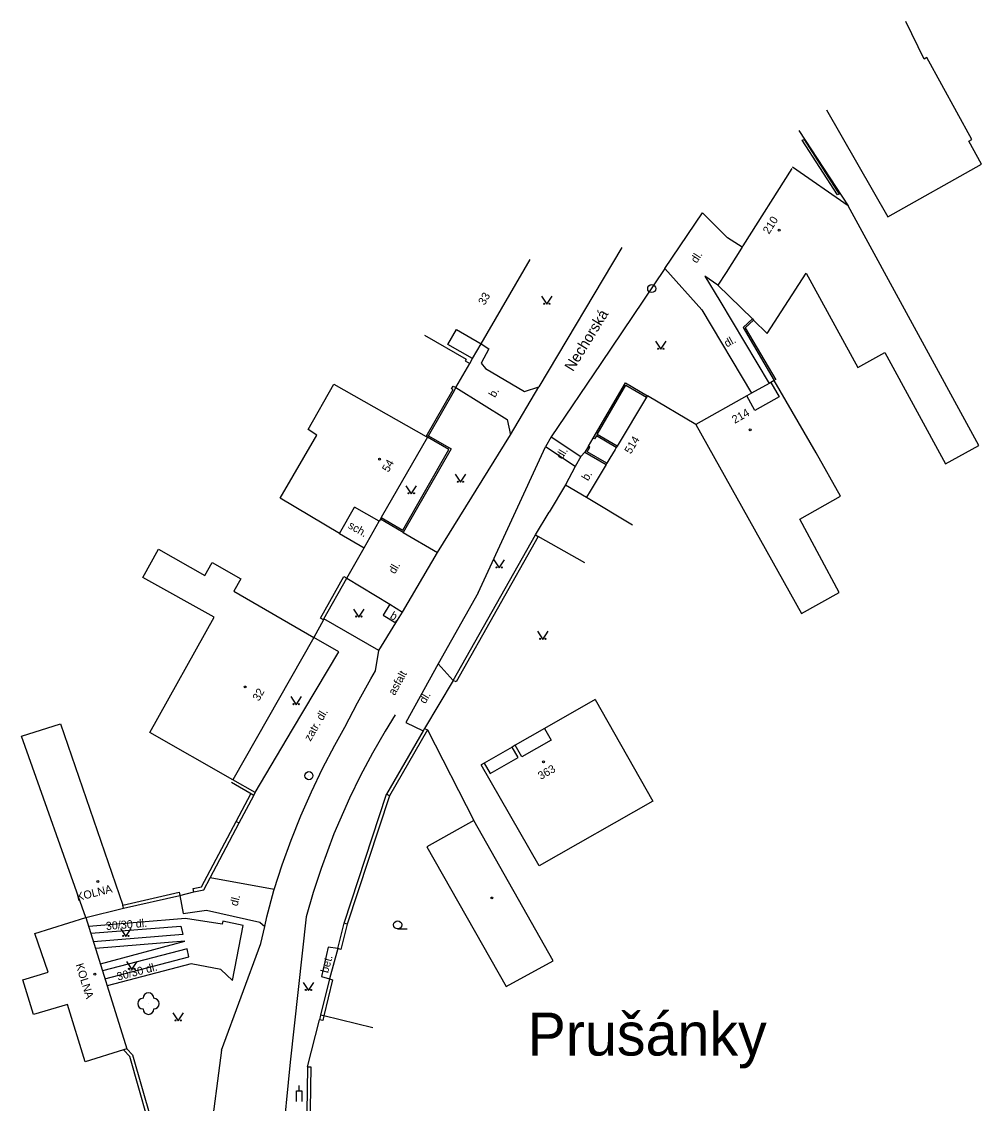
# Model space of a CAD drawing. Extents: x -577457 to -568404, y -1208466 to -1201387.
# Drawn here: x -574819.4 to -574729.9, y -1203915.5 to -1203814.7 of the extents above; entities that cross this region are included whole.
import ezdxf

# ---------------------------------------------------------------- set-up
doc = ezdxf.new("R2010")
doc.units = 0
for name, color, linetype in [('BUDOVY_MĚŘ', 7, 'Continuous'), ('BUDOVY_NEMĚŘ', 7, 'Continuous'), ('MAP_ZN_BP', 7, 'Continuous'), ('NÁZVY_SÍDEL_JEDNOTKY', 7, 'Continuous'), ('NÁZVY_ULIC_TOK_SMĚR', 7, 'Continuous'), ('POMOC_POPIS', 7, 'Continuous'), ('ROZHRANÍ_PLOCH', 7, 'Continuous'), ('ZELEŇ', 7, 'Continuous'), ('ZN_BUDOV', 7, 'Continuous'), ('ZN_DOPLŇKOVÉ', 7, 'Continuous'), ('ZN_KULTUR', 7, 'Continuous'), ('Č_POPIS_ORIENT', 7, 'Continuous')]:
    doc.layers.add(name, color=color, linetype=linetype)

msp = doc.modelspace()

# ---------------------------------------------------------------- linework, layer by layer
at = {"layer": 'BUDOVY_MĚŘ'}
for points in [[(-574742.34, -1203831.86), (-574747.52, -1203828.25)], [(-574747.6, -1203828.38), (-574752.16, -1203835.59)], [(-574752.24, -1203835.72), (-574752.3, -1203835.81)], [(-574752.16, -1203835.59), (-574752.24, -1203835.72)], [(-574776.56, -1203844.72), (-574772, -1203836.86)], [(-574753.73, -1203838.08), (-574754.48, -1203839.26)], [(-574754.48, -1203839.26), (-574751.27, -1203842.4)], [(-574751.27, -1203842.4), (-574751.16, -1203842.5)], [(-574751.16, -1203842.5), (-574749.89, -1203843.76)], [(-574781.83, -1203843.9), (-574777.95, -1203846.14), (-574778.04, -1203846.3), (-574777.62, -1203846.54)], [(-574777.36, -1203846.1), (-574776.56, -1203844.72)], [(-574777.62, -1203846.54), (-574777.36, -1203846.1)], [(-574749.54, -1203848.32), (-574748.79, -1203849.67), (-574751.04, -1203850.93), (-574751.79, -1203849.57)], [(-574749.72, -1203848.42), (-574751.35, -1203849.33)], [(-574749.54, -1203848.32), (-574749.72, -1203848.42)], [(-574749.23, -1203848.14), (-574749.54, -1203848.32)], [(-574751.35, -1203849.33), (-574751.79, -1203849.57)], [(-574761.14, -1203849.69), (-574763.88, -1203854.26)], [(-574761.06, -1203849.56), (-574761.14, -1203849.69)], [(-574756.56, -1203852.24), (-574761.06, -1203849.56)], [(-574751.79, -1203849.57), (-574756.56, -1203852.24)], [(-574781.55, -1203853.43), (-574785.88, -1203860.92)], [(-574781.68, -1203853.35), (-574781.55, -1203853.43)], [(-574763.96, -1203854.39), (-574764.06, -1203854.56)], [(-574763.88, -1203854.26), (-574763.96, -1203854.39)], [(-574764.56, -1203855.39), (-574764.83, -1203855.83)], [(-574764.83, -1203855.83), (-574764.91, -1203855.96)], [(-574766.41, -1203858.46), (-574766.74, -1203859.01)], [(-574766.74, -1203859.01), (-574762.46, -1203861.59)], [(-574789.77, -1203862.4), (-574788.35, -1203859.94)], [(-574786.07, -1203861.25), (-574788.35, -1203859.94)], [(-574785.95, -1203861.05), (-574786.07, -1203861.25)], [(-574785.88, -1203860.92), (-574785.95, -1203861.05)], [(-574792.14, -1203872.1), (-574799.69, -1203885.37)], [(-574765.94, -1203877.87), (-574770.64, -1203880.57)], [(-574770.64, -1203880.57), (-574770.02, -1203881.66), (-574772.76, -1203883.23), (-574773.39, -1203882.14)], [(-574770.64, -1203880.57), (-574773.39, -1203882.14)], [(-574776.27, -1203883.8), (-574775.71, -1203884.77), (-574773.12, -1203883.28), (-574773.68, -1203882.31)], [(-574773.68, -1203882.31), (-574776.27, -1203883.8)], [(-574773.39, -1203882.14), (-574773.68, -1203882.31)], [(-574776.27, -1203883.8), (-574776.56, -1203883.97)], [(-574813.4, -1203898.2), (-574809.9, -1203897.33)], [(-574809.9, -1203897.33), (-574809.97, -1203897.04)], [(-574818.17, -1203899.69), (-574813.4, -1203898.2)], [(-574813.4, -1203898.2), (-574809.58, -1203910.45)], [(-574809.58, -1203910.45), (-574809.9, -1203910.55)]]:
    msp.add_lwpolyline(points, dxfattribs=at)
at = {"layer": 'BUDOVY_NEMĚŘ'}
for points in [[(-574744.35, -1203822.91), (-574738.65, -1203832.89), (-574729.93, -1203827.96), (-574731.1, -1203825.83), (-574730.83, -1203825.68), (-574735, -1203818.02), (-574735.27, -1203818.17), (-574736.96, -1203814.68)], [(-574749.89, -1203843.76), (-574746.25, -1203838.12), (-574741.44, -1203846.91), (-574738.92, -1203845.52), (-574733.26, -1203855.92), (-574730.17, -1203854.19), (-574742.34, -1203831.86)], [(-574789.77, -1203862.4), (-574795.29, -1203859.12), (-574791.86, -1203853.23), (-574792.69, -1203852.71), (-574790.29, -1203848.49), (-574781.68, -1203853.35)], [(-574746.7, -1203869.85), (-574743.17, -1203867.9), (-574746.86, -1203861.08), (-574743.06, -1203858.92), (-574745.34, -1203854.89), (-574749.23, -1203848.14)], [(-574756.56, -1203852.24), (-574746.7, -1203869.85)], [(-574799.69, -1203885.37), (-574807.44, -1203880.94), (-574801.44, -1203870.21), (-574808.08, -1203866.49), (-574806.64, -1203863.86), (-574802.32, -1203866.31), (-574801.64, -1203865.12), (-574798.95, -1203866.63), (-574799.6, -1203867.77), (-574792.14, -1203872.1)], [(-574765.94, -1203877.87), (-574760.56, -1203887.37), (-574771.15, -1203893.38), (-574776.56, -1203883.97)], [(-574813.4, -1203898.2), (-574819.39, -1203881.3), (-574815.76, -1203880.15), (-574809.97, -1203897.04)], [(-574781.62, -1203891.6), (-574774.24, -1203904.64), (-574769.84, -1203902.25), (-574777.24, -1203889.17), (-574781.62, -1203891.6)], [(-574809.9, -1203910.55), (-574813.46, -1203911.66), (-574815.1, -1203906.32), (-574818.29, -1203907.23), (-574819.28, -1203904.02), (-574816.93, -1203903.3), (-574818.17, -1203899.69)]]:
    msp.add_lwpolyline(points, dxfattribs=at)
at = {"layer": 'MAP_ZN_BP'}
for centre, radius in [((-574760.66, -1203839.57), 0.375), ((-574760.66, -1203839.57), 0.0005), ((-574792.61, -1203884.98), 0.375), ((-574792.61, -1203884.98), 0.0005)]:
    msp.add_circle(centre, radius, dxfattribs=at)
at = {"layer": 'ROZHRANÍ_PLOCH'}
for points in [[(-574759.44, -1203837.7), (-574755.93, -1203832.5)], [(-574753.6, -1203834.83), (-574755.93, -1203832.5)], [(-574752.24, -1203835.72), (-574753.6, -1203834.83)], [(-574763.44, -1203835.75), (-574771.19, -1203848.73)], [(-574759.44, -1203837.7), (-574765.41, -1203846.56)], [(-574759.44, -1203837.7), (-574755.98, -1203841.54), (-574751.35, -1203849.33)], [(-574754.48, -1203839.26), (-574755.7, -1203838.42), (-574754.32, -1203840.72), (-574749.72, -1203848.42)], [(-574776.56, -1203844.72), (-574775.83, -1203845.2), (-574776.55, -1203846.52), (-574776.14, -1203847.01), (-574772.52, -1203849.17), (-574771.19, -1203848.73)], [(-574765.41, -1203846.56), (-574770.02, -1203853.39)], [(-574778.91, -1203848.8), (-574774.12, -1203851.77), (-574773.82, -1203853.2)], [(-574773.82, -1203853.2), (-574771.19, -1203848.73)], [(-574780.64, -1203864.18), (-574773.82, -1203853.2)], [(-574770.02, -1203853.39), (-574770.57, -1203854.32)], [(-574770.02, -1203853.39), (-574767.28, -1203855.23)], [(-574766.56, -1203854.27), (-574766.13, -1203853.51)], [(-574776.85, -1203867.92), (-574770.57, -1203854.32)], [(-574767.79, -1203856.17), (-574770.57, -1203854.32)], [(-574767.28, -1203855.23), (-574767.79, -1203856.17)], [(-574766.9, -1203854.83), (-574767.28, -1203855.23)], [(-574767.79, -1203856.17), (-574768.69, -1203857.87)], [(-574787.46, -1203863.73), (-574786.07, -1203861.25)], [(-574789.77, -1203862.4), (-574787.46, -1203863.73)], [(-574783.82, -1203862.31), (-574780.64, -1203864.18)], [(-574766.89, -1203865.14), (-574771.24, -1203862.68)], [(-574783.89, -1203869.72), (-574780.64, -1203864.18)], [(-574789.09, -1203866.55), (-574785.06, -1203869)], [(-574776.85, -1203867.92), (-574780.56, -1203874.56)], [(-574785.06, -1203869), (-574785.69, -1203870.02), (-574784.5, -1203870.73)], [(-574785.06, -1203869), (-574783.89, -1203869.72)], [(-574786.1, -1203873.31), (-574791.21, -1203870.35)], [(-574784.5, -1203870.73), (-574783.89, -1203869.72)], [(-574786.1, -1203873.31), (-574784.5, -1203870.73)], [(-574797.62, -1203886.56), (-574794.14, -1203880.66), (-574789.83, -1203873.43), (-574792.14, -1203872.1)], [(-574786.41, -1203875.22), (-574786.1, -1203873.31)], [(-574780.56, -1203874.56), (-574783.57, -1203880.01)], [(-574780.56, -1203874.56), (-574779.16, -1203876.1)], [(-574795.85, -1203895.6), (-574795.1, -1203893.28), (-574794.27, -1203890.99), (-574793.36, -1203888.73), (-574792.38, -1203886.5), (-574791.33, -1203884.3), (-574790.21, -1203882.14), (-574789.27, -1203880.46), (-574788.09, -1203878.18), (-574786.84, -1203875.95), (-574786.41, -1203875.22)], [(-574784.57, -1203879.32), (-574785.51, -1203880.84), (-574786.68, -1203882.89), (-574787.79, -1203884.97), (-574788.82, -1203887.09), (-574790.28, -1203890.4)], [(-574783.57, -1203880.01), (-574781.97, -1203880.81)], [(-574790.28, -1203890.4), (-574791.47, -1203893.64)], [(-574791.47, -1203893.64), (-574792.2, -1203895.88)], [(-574795.85, -1203895.6), (-574801.83, -1203894.51)], [(-574796.72, -1203899.03), (-574796.52, -1203898.15), (-574795.87, -1203895.68), (-574795.85, -1203895.6)], [(-574792.2, -1203895.88), (-574792.86, -1203898.15)], [(-574804.65, -1203896.15), (-574804.34, -1203897.83), (-574802.17, -1203897.51), (-574797.18, -1203898.64), (-574796.72, -1203899.03)], [(-574800.65, -1203898.55), (-574800.69, -1203898.83), (-574804.13, -1203898.28), (-574813.14, -1203899.03)], [(-574798.73, -1203898.95), (-574800.65, -1203898.55)], [(-574792.86, -1203898.15), (-574794.36, -1203911.69)], [(-574812.94, -1203899.67), (-574804.55, -1203899.02), (-574804.36, -1203899.78), (-574812.69, -1203900.46)], [(-574799.74, -1203904.06), (-574798.73, -1203898.95)], [(-574797.09, -1203900.63), (-574796.72, -1203899.03)], [(-574804.18, -1203900.42), (-574812.49, -1203901.1)], [(-574812.05, -1203902.53), (-574804.18, -1203900.42)], [(-574800.75, -1203910.58), (-574797.09, -1203900.63)], [(-574811.62, -1203903.92), (-574803.79, -1203901.86), (-574803.97, -1203901.11), (-574811.85, -1203903.17)], [(-574789.92, -1203901.09), (-574790.81, -1203900.98), (-574791.45, -1203903.7), (-574790.7, -1203903.93)], [(-574799.74, -1203904.06), (-574800.82, -1203903.05), (-574803.6, -1203902.53), (-574811.42, -1203904.56)], [(-574791.22, -1203907.38), (-574791.52, -1203907.31)], [(-574786.66, -1203908.49), (-574791.22, -1203907.38)], [(-574800.75, -1203910.58), (-574801.84, -1203918.9)], [(-574794.36, -1203911.69), (-574795.14, -1203919.59)]]:
    msp.add_lwpolyline(points, dxfattribs=at)
at = {"layer": 'ZELEŇ'}
msp.add_circle((-574807.57, -1203906.23), 0.0005, dxfattribs=at)
for centre, start, end in [((-574808.07, -1203906.23), 90, 270), ((-574807.57, -1203905.73), 0, 180), ((-574807.07, -1203906.23), 270, 90), ((-574807.57, -1203906.73), 180, 360)]:
    msp.add_arc(centre, 0.5, start, end, dxfattribs=at)
at = {"layer": 'ZN_BUDOV'}
for centre in [(-574748.78, -1203834.12), (-574751.48, -1203852.74), (-574786.02, -1203855.48), (-574798.56, -1203876.71), (-574770.74, -1203883.68), (-574812.28, -1203894.84), (-574775.57, -1203896.38), (-574812.56, -1203903.48)]:
    msp.add_circle(centre, 0.0875, dxfattribs=at)
at = {"layer": 'ZN_DOPLŇKOVÉ'}
msp.add_line((-574793.53, -1203914.37), (-574793.53, -1203913.87), dxfattribs=at)
for points in [[(-574746.94, -1203824.82), (-574742.34, -1203831.86)], [(-574746.62, -1203825.74), (-574746.45, -1203825.68), (-574743.17, -1203830.76), (-574743.34, -1203830.82), (-574746.62, -1203825.74)], [(-574752.3, -1203835.81), (-574753.73, -1203838.08)], [(-574751.27, -1203842.4), (-574752.14, -1203843.19), (-574749.23, -1203848.14)], [(-574777.36, -1203846.1), (-574779.66, -1203844.77), (-574778.85, -1203843.39), (-574776.56, -1203844.72)], [(-574751.16, -1203842.5), (-574751.95, -1203843.22), (-574749.1, -1203848.06)], [(-574778.91, -1203848.8), (-574777.62, -1203846.54)], [(-574766.13, -1203853.51), (-574763.11, -1203848.35), (-574761.06, -1203849.56)], [(-574781.68, -1203853.35), (-574779.18, -1203848.99), (-574779.31, -1203848.91), (-574779.17, -1203848.65), (-574778.91, -1203848.8)], [(-574781.48, -1203853.3), (-574779.05, -1203849.06), (-574778.91, -1203848.8)], [(-574763.88, -1203854.26), (-574765.75, -1203853.16), (-574763.06, -1203848.56), (-574761.14, -1203849.69)], [(-574785.88, -1203860.92), (-574783.87, -1203862.1), (-574779.57, -1203854.57), (-574781.55, -1203853.43)], [(-574781.48, -1203853.3), (-574779.36, -1203854.51), (-574783.82, -1203862.31)], [(-574781.55, -1203853.43), (-574781.48, -1203853.3)], [(-574763.96, -1203854.39), (-574765.82, -1203853.29), (-574766, -1203853.59), (-574766.13, -1203853.51)], [(-574766.56, -1203854.27), (-574766.9, -1203854.83)], [(-574764.83, -1203855.83), (-574766.69, -1203854.78), (-574766.43, -1203854.34), (-574766.56, -1203854.27)], [(-574766.9, -1203854.83), (-574764.91, -1203855.96)], [(-574764.06, -1203854.56), (-574764.56, -1203855.39)], [(-574764.91, -1203855.96), (-574766.41, -1203858.46)], [(-574768.69, -1203857.87), (-574770.21, -1203860.4)], [(-574768.69, -1203857.87), (-574766.74, -1203859.01)], [(-574771.5, -1203862.53), (-574770.21, -1203860.4)], [(-574783.82, -1203862.31), (-574785.95, -1203861.05)], [(-574779.16, -1203876.1), (-574771.5, -1203862.53)], [(-574771.5, -1203862.53), (-574771.24, -1203862.68)], [(-574771.24, -1203862.68), (-574778.9, -1203876.24), (-574779.16, -1203876.1)], [(-574789.09, -1203866.55), (-574787.46, -1203863.73)], [(-574791.26, -1203870.44), (-574791.52, -1203870.3), (-574789.35, -1203866.41), (-574789.09, -1203866.55)], [(-574791.21, -1203870.35), (-574789.09, -1203866.55)], [(-574791.26, -1203870.44), (-574792.14, -1203872.1)], [(-574791.26, -1203870.44), (-574791.21, -1203870.35)], [(-574779.16, -1203876.1), (-574781.83, -1203880.57)], [(-574781.57, -1203880.72), (-574785.11, -1203886.85)], [(-574781.83, -1203880.57), (-574781.97, -1203880.81)], [(-574781.83, -1203880.57), (-574781.57, -1203880.72)], [(-574781.57, -1203880.72), (-574777.24, -1203889.17)], [(-574781.97, -1203880.81), (-574785.37, -1203886.7)], [(-574797.76, -1203886.82), (-574799.84, -1203885.63)], [(-574797.62, -1203886.56), (-574799.69, -1203885.37)], [(-574803.35, -1203895.8), (-574803.41, -1203895.5), (-574802.61, -1203895.34), (-574798.02, -1203886.68)], [(-574797.76, -1203886.82), (-574797.62, -1203886.56)], [(-574789.33, -1203898.74), (-574785.37, -1203886.7)], [(-574785.11, -1203886.85), (-574785.37, -1203886.7)], [(-574799.12, -1203889.39), (-574797.76, -1203886.82)], [(-574785.11, -1203886.85), (-574789.04, -1203898.81)], [(-574801.83, -1203894.51), (-574799.12, -1203889.39)], [(-574799.38, -1203889.25), (-574799.12, -1203889.39)], [(-574803.35, -1203895.8), (-574802.41, -1203895.61), (-574801.83, -1203894.51)], [(-574809.97, -1203897.04), (-574804.72, -1203895.85), (-574804.65, -1203896.15)], [(-574804.65, -1203896.15), (-574803.35, -1203895.8)], [(-574809.9, -1203897.33), (-574804.65, -1203896.15)], [(-574789.92, -1203901.09), (-574789.33, -1203898.74)], [(-574789.04, -1203898.81), (-574789.63, -1203901.17), (-574789.92, -1203901.09)], [(-574789.04, -1203898.81), (-574789.33, -1203898.74)], [(-574789.92, -1203901.09), (-574790.7, -1203903.93)], [(-574790.7, -1203903.93), (-574791.52, -1203907.31)], [(-574790.7, -1203903.93), (-574790.41, -1203904), (-574791.22, -1203907.38)], [(-574792.74, -1203912.12), (-574791.61, -1203907.75)], [(-574791.52, -1203907.31), (-574791.61, -1203907.75)], [(-574791.22, -1203907.38), (-574791.31, -1203907.81), (-574791.61, -1203907.75)], [(-574807.1, -1203920.19), (-574807.19, -1203919.9), (-574806.85, -1203919.79), (-574809.32, -1203911.16), (-574809.9, -1203910.55)], [(-574809.58, -1203910.45), (-574809.05, -1203911), (-574806.48, -1203919.99)], [(-574792.74, -1203912.12), (-574793.08, -1203935.46), (-574792.78, -1203935.47), (-574792.76, -1203934.22)], [(-574792.74, -1203912.12), (-574792.44, -1203912.13), (-574792.76, -1203933.88)], [(-574793.78, -1203915.37), (-574793.78, -1203914.37), (-574793.28, -1203914.37), (-574793.28, -1203915.37)]]:
    msp.add_lwpolyline(points, dxfattribs=at)
at = {"layer": 'ZN_KULTUR'}
msp.add_line((-574784.34, -1203899.27), (-574783.46, -1203899.27), dxfattribs=at)
for points in [[(-574770.93, -1203840.28), (-574770.43, -1203841.03), (-574769.93, -1203840.28)], [(-574760.31, -1203844.48), (-574759.81, -1203845.23), (-574759.31, -1203844.48)], [(-574778.99, -1203856.88), (-574778.49, -1203857.63), (-574777.99, -1203856.88)], [(-574783.57, -1203857.95), (-574783.07, -1203858.7), (-574782.57, -1203857.95)], [(-574775.38, -1203864.86), (-574774.88, -1203865.61), (-574774.38, -1203864.86)], [(-574788.46, -1203869.44), (-574787.96, -1203870.19), (-574787.46, -1203869.44)], [(-574771.3, -1203871.52), (-574770.8, -1203872.27), (-574770.3, -1203871.52)], [(-574794.3, -1203877.61), (-574793.8, -1203878.36), (-574793.3, -1203877.61)], [(-574810.17, -1203899.22), (-574809.67, -1203899.97), (-574809.17, -1203899.22)], [(-574809.63, -1203902.29), (-574809.13, -1203903.04), (-574808.63, -1203902.29)], [(-574793.16, -1203904.26), (-574792.66, -1203905.01), (-574792.16, -1203904.26)], [(-574805.3, -1203907.1), (-574804.8, -1203907.85), (-574804.3, -1203907.1)]]:
    msp.add_lwpolyline(points, dxfattribs=at)
for centre, radius in [((-574770.68, -1203840.98), 0.05), ((-574770.18, -1203840.98), 0.05), ((-574760.06, -1203845.18), 0.05), ((-574759.56, -1203845.18), 0.05), ((-574778.74, -1203857.58), 0.05), ((-574778.24, -1203857.58), 0.05), ((-574783.32, -1203858.65), 0.05), ((-574782.82, -1203858.65), 0.05), ((-574775.13, -1203865.56), 0.05), ((-574774.63, -1203865.56), 0.05), ((-574788.21, -1203870.14), 0.05), ((-574787.71, -1203870.14), 0.05), ((-574771.05, -1203872.22), 0.05), ((-574770.55, -1203872.22), 0.05), ((-574794.05, -1203878.31), 0.05), ((-574793.55, -1203878.31), 0.05), ((-574784.34, -1203898.89), 0.375), ((-574809.92, -1203899.92), 0.05), ((-574809.42, -1203899.92), 0.05), ((-574809.38, -1203902.99), 0.05), ((-574808.88, -1203902.99), 0.05), ((-574792.91, -1203904.96), 0.05), ((-574792.41, -1203904.96), 0.05), ((-574805.05, -1203907.8), 0.05), ((-574804.55, -1203907.8), 0.05)]:
    msp.add_circle(centre, radius, dxfattribs=at)

# ---------------------------------------------------------------- texts
at = {"layer": 'NÁZVY_SÍDEL_JEDNOTKY'}
msp.add_text('Prušánky', height=4, dxfattribs=at).set_placement((-574772.23, -1203911.07))
at = {"layer": 'NÁZVY_ULIC_TOK_SMĚR'}
msp.add_text('Nechorská', height=1, rotation=58.44, dxfattribs=at).set_placement((-574768, -1203847.36))
at = {"layer": 'POMOC_POPIS'}
for s, rotation, p in [('dl.', 57.7, (-574756.46, -1203837.26)), ('dl.', 29.19, (-574753.65, -1203845.07)), ('b.', 60.38, (-574775.26, -1203849.79)), ('dl.', 59, (-574768.99, -1203855.55)), ('b.', 59, (-574766.6, -1203857.55)), ('sch.', 330.07, (-574789.03, -1203861.85)), ('dl.', 60.02, (-574784.6, -1203866.23)), ('b.', 329.18, (-574785.12, -1203870.26)), ('asfalt', 61.09, (-574784.61, -1203877.55)), ('dl.', 59.15, (-574781.77, -1203878.33)), ('zatr. dl.', 59.58, (-574792.47, -1203881.83)), ('KOLNA', 13.89, (-574814.18, -1203896.67)), ('dl.', 75.55, (-574799.27, -1203897.19)), ('30/30 dl.', 4.43, (-574811.51, -1203899.37)), ('bet.', 74.64, (-574790.83, -1203903.43)), ('KOLNA', 287.31, (-574814.37, -1203902.6)), ('30/30 dl.', 14.55, (-574810.41, -1203904.09))]:
    msp.add_text(s, height=0.75, rotation=rotation, dxfattribs=at).set_placement(p)
at = {"layer": 'Č_POPIS_ORIENT'}
for s, rotation, p in [('210', 57.7, (-574749.73, -1203834.55)), ('33', 59.86, (-574776.24, -1203841.17)), ('214', 29.19, (-574752.92, -1203852.18)), ('514', 59, (-574762.61, -1203855.05)), ('54', 60.02, (-574785.2, -1203856.75)), ('32', 60.38, (-574797.27, -1203878.08)), ('363', 29.85, (-574771, -1203885.39))]:
    msp.add_text(s, height=0.75, rotation=rotation, dxfattribs=at).set_placement(p)

doc.saveas('drawing.dxf')
